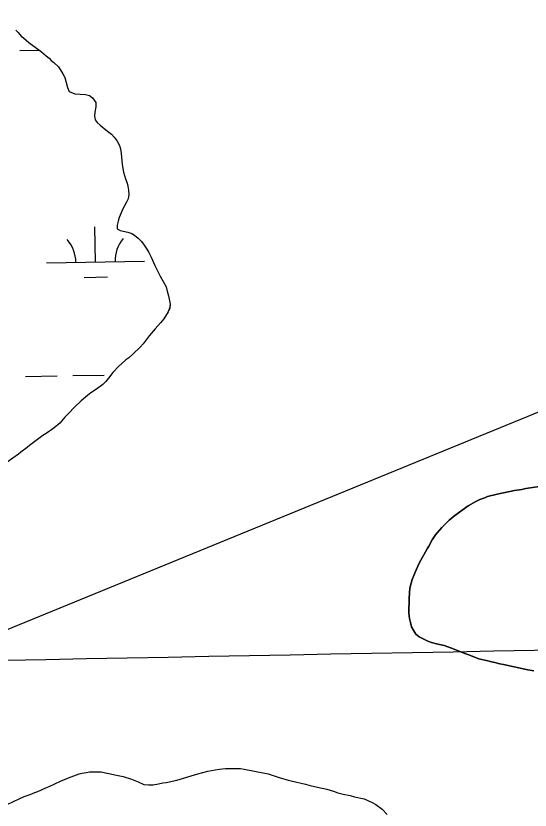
# Model space of a CAD drawing. Extents: x 3957609 to 3995875, y 234277 to 260273.
# Drawn here: x 3972892 to 3973417, y 248845 to 249655 of the extents above; entities that cross this region are included whole.
import ezdxf

# ---------------------------------------------------------------- set-up
doc = ezdxf.new("R2010")
doc.units = 0
for name, color, linetype in [('V-GRID-MAJR', 7, 'Continuous'), ('V-TOPO-SHOR', 7, 'Continuous'), ('V-UTIL-LINE', 7, 'Continuous'), ('V-WETL-SWMP', 7, 'Continuous')]:
    doc.layers.add(name, color=color, linetype=linetype)

msp = doc.modelspace()

# ---------------------------------------------------------------- linework, layer by layer
at = {"layer": 'V-GRID-MAJR'}
msp.add_spline([(3961703.892, 248787.859), (3967022.571, 248887.277), (3972341.236, 248987.469), (3977659.886, 249088.434), (3982978.522, 249190.173), (3988297.143, 249292.685), (3993615.748, 249395.971), (3993615.749, 249395.971)], degree=3, dxfattribs=at)
at = {"layer": 'V-TOPO-SHOR'}
for points in [[(3972892.356, 249640.369), (3972894.734, 249638.001), (3972897.9, 249634.448), (3972900.276, 249632.478), (3972905.42, 249627.743), (3972910.565, 249624.194), (3972918.479, 249618.277), (3972923.23, 249614.333), (3972926.394, 249611.965), (3972928.374, 249609.598), (3972931.145, 249607.625), (3972935.895, 249602.89), (3972940.255, 249595.784), (3972942.237, 249592.229), (3972945.021, 249581.956), (3972946.608, 249578.005)], [(3972946.608, 249578.005), (3972952.496, 249575.425), (3972963.25, 249574.958), (3972967.598, 249573.645), (3972970.682, 249571.261), (3972973.887, 249566.536), (3972973.824, 249562.172), (3972972.81, 249556.729), (3972972.443, 249552.991), (3972973.32, 249548.924), (3972975.308, 249546.243), (3972978.233, 249543.55), (3972984.244, 249538.626), (3972987.33, 249536.398), (3972989.794, 249534.18), (3972992.557, 249531.178), (3972995.616, 249527.078), (3972998.205, 249522.83), (3972999.248, 249519.383), (3972999.956, 249514.54), (3973000.728, 249503.298), (3973002.176, 249495.637), (3973004.263, 249488.901), (3973005.912, 249484.354), (3973006.649, 249481.381), (3973007.37, 249477.315), (3973007.458, 249472.636), (3973006.772, 249468.433), (3973005.16, 249464.872), (3973001.314, 249457.597), (3972999.704, 249454.189), (3972997.761, 249449.227), (3972996.614, 249445.502), (3972995.618, 249441.305), (3972995.565, 249437.717), (3972998.815, 249435.956), (3973006.743, 249434.281), (3973010.778, 249432.818), (3973013.405, 249431.221), (3973017.262, 249428.202), (3973020.487, 249424.88), (3973023.393, 249420.94), (3973025.986, 249417.004), (3973027.965, 249413.543), (3973030.391, 249408.828), (3973034.01, 249400.356), (3973039.622, 249389.358), (3973045.547, 249378.512), (3973046.888, 249374.28), (3973048.064, 249369.273), (3973049.657, 249360.829), (3973049.284, 249356.778), (3973047.668, 249352.903), (3973043.355, 249345.793), (3973040.019, 249341.631), (3973034.633, 249335.782), (3973028.446, 249328.542), (3973022.091, 249320.527), (3973019.078, 249317.137), (3973011.644, 249309.918), (3973007.536, 249306.234), (3973004.54, 249303.938), (3973000.433, 249300.409), (3972997.111, 249297.183), (3972991.254, 249291.187), (3972986.957, 249285.323), (3972984.103, 249281.932), (3972981.25, 249278.856), (3972974.79, 249274.27), (3972968.806, 249270.303), (3972965.337, 249267.702), (3972958.865, 249262.339), (3972952.064, 249255.732), (3972946.04, 249249.113), (3972942.403, 249245.58), (3972937.167, 249239.418), (3972931.483, 249234.664), (3972928.805, 249232.676), (3972925.657, 249230.695), (3972923.287, 249228.702), (3972919.828, 249226.724), (3972908.949, 249218.616), (3972906.272, 249216.785), (3972903.745, 249214.639), (3972897.282, 249209.898), (3972894.914, 249207.905), (3972883.411, 249199.65)], [(3973431.115, 249175.399), (3973412.681, 249172.706), (3973408.616, 249171.827), (3973401.274, 249170.689), (3973383.45, 249167.049), (3973373.753, 249164.696), (3973370.769, 249163.336), (3973365.754, 249161.383), (3973361.83, 249159.57), (3973353.816, 249155.167), (3973340.108, 249145.076), (3973334.583, 249140.323), (3973330, 249136.026), (3973326.835, 249132.799), (3973320.493, 249125.407), (3973317.304, 249120.468), (3973313.622, 249113.818), (3973311.869, 249111.192), (3973303.863, 249096.5), (3973302.415, 249093.559), (3973301.28, 249090.458), (3973296.763, 249079.923), (3973295.614, 249076.045), (3973294.45, 249071.072), (3973293.68, 249060.951), (3973293.455, 249045.521), (3973294.155, 249040.055)], [(3973294.155, 249040.055), (3973294.878, 249036.149), (3973296.216, 249031.609), (3973298.493, 249027.368), (3973300.474, 249024.22), (3973304.021, 249021.519), (3973308.659, 249018.957), (3973312.684, 249017.027), (3973316.405, 249015.571), (3973321.529, 249014.25), (3973329.295, 249012.421), (3973337.985, 249009.646), (3973350.377, 249004.322), (3973353.482, 249003.343), (3973364.795, 248998.812), (3973373.964, 248996.809), (3973377.689, 248995.82), (3973381.111, 248995.302), (3973386.238, 248993.981), (3973389.811, 248993.305), (3973414.828, 248987.643), (3973420.736, 248986.621)], [(3972959.768, 248882.164), (3972964.286, 248882.875), (3972967.405, 248883.608), (3972979.529, 248883.588), (3972983.867, 248882.592), (3972988.829, 248881.743), (3972993.476, 248880.587), (3973001.998, 248878.752), (3973010.509, 248875.988), (3973017.153, 248873.247), (3973022.867, 248870.677), (3973028.147, 248870.29), (3973032.343, 248870.229), (3973037.953, 248871.236), (3973042.477, 248872.258), (3973045.592, 248872.68), (3973056.506, 248875.009), (3973078.055, 248881.689), (3973088.352, 248884.339), (3973095.68, 248885.787), (3973100.198, 248886.498), (3973106.114, 248887.19), (3973121.656, 248886.965), (3973125.224, 248886.447), (3973149.712, 248881.583), (3973152.962, 248880.602), (3973160.849, 248877.69), (3973170.137, 248875.068), (3973177.731, 248873.403), (3973183.615, 248871.918), (3973187.956, 248871.079), (3973192.599, 248869.768), (3973200.038, 248868.105), (3973204.992, 248866.788), (3973209.798, 248865.942), (3973216.608, 248863.823), (3973220.782, 248862.207), (3973226.356, 248860.728), (3973233.332, 248859.382), (3973237.975, 248858.072), (3973247.893, 248855.907), (3973256.077, 248852.212), (3973259.624, 248850.296), (3973266.081, 248845.382), (3973271.136, 248840.18)], [(3972884.076, 248850.777), (3972895.658, 248856.204), (3972900.663, 248858.307), (3972907.067, 248860.39), (3972911.761, 248862.5), (3972914.729, 248863.544), (3972922.865, 248867.157), (3972926.304, 248868.504), (3972937.732, 248873.936), (3972946.178, 248877.542), (3972956.805, 248881.429), (3972959.768, 248882.164)]]:
    msp.add_lwpolyline(points, dxfattribs=at)
at = {"layer": 'V-UTIL-LINE'}
msp.add_lwpolyline([(3961767.682, 245361.868), (3961943.705, 245468.964), (3965208.639, 247597.169), (3966396.749, 247622.307), (3967484.854, 247669.667), (3969697.646, 247716.332), (3970569.601, 248052.102), (3971717.759, 248552.062), (3975420.027, 250066.441), (3979384.42, 251663.69), (3984441.626, 253334.756), (3993476.194, 256555.397)], dxfattribs=at)
at = {"layer": 'V-WETL-SWMP'}
for p, q in [((3972896.28, 249619.67), (3972916.133, 249620.031)), ((3972973.626, 249403.797), (3972972.971, 249439.791)), ((3972923.634, 249402.888), (3973023.617, 249404.706)), ((3972961.908, 249388.151), (3972985.904, 249388.587)), ((3972902.328, 249287.05), (3972934.323, 249287.632)), ((3972950.32, 249287.922), (3972982.315, 249288.504))]:
    msp.add_line(p, q, dxfattribs=at)
for points in [[(3972892.357, 249640.369), (3972894.733, 249638.001), (3972897.9, 249634.449), (3972900.275, 249632.477), (3972905.421, 249627.742), (3972910.565, 249624.193), (3972918.479, 249618.277), (3972923.229, 249614.332), (3972926.395, 249611.966), (3972928.375, 249609.597), (3972931.145, 249607.625)], [(3972931.145, 249607.625), (3972935.895, 249602.89), (3972940.255, 249595.783), (3972942.237, 249592.228), (3972945.02, 249581.956), (3972946.607, 249578.006), (3972952.496, 249575.425), (3972963.25, 249574.957), (3972967.597, 249573.646), (3972970.682, 249571.262), (3972973.888, 249566.537), (3972973.824, 249562.172), (3972972.81, 249556.728), (3972972.444, 249552.99), (3972973.32, 249548.923), (3972975.309, 249546.243), (3972978.233, 249543.549), (3972984.243, 249538.627), (3972987.33, 249536.399), (3972989.793, 249534.18), (3972992.556, 249531.177), (3972995.616, 249527.078), (3972998.205, 249522.83), (3972999.247, 249519.383), (3972999.956, 249514.539), (3973000.729, 249503.299), (3973002.177, 249495.636), (3973004.263, 249488.9), (3973005.912, 249484.354), (3973006.649, 249481.38), (3973007.369, 249477.315), (3973007.457, 249472.635), (3973006.772, 249468.434), (3973005.161, 249464.871), (3973001.313, 249457.597), (3972999.704, 249454.189), (3972997.76, 249449.227), (3972996.614, 249445.501), (3972995.618, 249441.305), (3972995.566, 249437.718), (3972998.815, 249435.956), (3973006.744, 249434.281), (3973010.778, 249432.819), (3973013.406, 249431.221), (3973017.261, 249428.202), (3973020.487, 249424.88), (3973023.393, 249420.939), (3973025.987, 249417.003), (3973027.964, 249413.543), (3973030.391, 249408.829), (3973034.011, 249400.356), (3973039.621, 249389.357), (3973045.546, 249378.511), (3973046.888, 249374.281), (3973048.063, 249369.273), (3973049.656, 249360.829), (3973049.285, 249356.779), (3973047.669, 249352.904), (3973043.355, 249345.793), (3973040.02, 249341.631), (3973034.633, 249335.783), (3973028.445, 249328.543), (3973022.091, 249320.526), (3973019.079, 249317.138), (3973011.644, 249309.917), (3973007.536, 249306.233), (3973004.539, 249303.938), (3973000.433, 249300.41), (3972997.111, 249297.184), (3972991.254, 249291.187), (3972986.958, 249285.323), (3972984.102, 249281.933), (3972981.25, 249278.856), (3972974.79, 249274.271), (3972968.806, 249270.303), (3972965.337, 249267.703), (3972958.865, 249262.338), (3972952.063, 249255.731), (3972946.041, 249249.113), (3972942.403, 249245.579), (3972937.167, 249239.417), (3972931.484, 249234.665), (3972928.804, 249232.676), (3972925.656, 249230.695), (3972923.288, 249228.702), (3972919.828, 249226.724), (3972908.949, 249218.617), (3972906.272, 249216.785), (3972903.745, 249214.638), (3972897.282, 249209.897), (3972894.914, 249207.904), (3972883.41, 249199.65)], [(3973420.736, 248986.621), (3973414.827, 248987.642), (3973389.812, 248993.305), (3973386.237, 248993.981), (3973381.112, 248995.302), (3973377.69, 248995.82), (3973373.963, 248996.809), (3973364.795, 248998.813), (3973353.482, 249003.342), (3973350.378, 249004.322), (3973337.985, 249009.646), (3973329.296, 249012.422), (3973321.529, 249014.25), (3973316.404, 249015.571), (3973312.684, 249017.028), (3973308.659, 249018.957), (3973304.02, 249021.519), (3973300.474, 249024.22), (3973298.493, 249027.367), (3973296.216, 249031.609), (3973294.879, 249036.149), (3973294.156, 249040.056), (3973293.456, 249045.522), (3973293.681, 249060.951), (3973294.451, 249071.072), (3973295.614, 249076.044), (3973296.762, 249079.924), (3973301.28, 249090.458), (3973302.416, 249093.559), (3973303.862, 249096.5), (3973311.869, 249111.193), (3973313.622, 249113.817), (3973317.304, 249120.467), (3973320.493, 249125.408), (3973326.836, 249132.799), (3973330, 249136.026), (3973334.583, 249140.324), (3973340.108, 249145.076), (3973353.816, 249155.166), (3973361.83, 249159.57), (3973365.754, 249161.383), (3973370.77, 249163.337), (3973373.752, 249164.697), (3973383.45, 249167.05), (3973401.274, 249170.688), (3973408.617, 249171.828), (3973412.682, 249172.705), (3973431.116, 249175.399)], [(3972993.477, 248880.587), (3973001.999, 248878.753), (3973010.509, 248875.987), (3973017.153, 248873.248), (3973022.867, 248870.678), (3973028.147, 248870.29), (3973032.343, 248870.229), (3973037.953, 248871.236), (3973042.476, 248872.258), (3973045.591, 248872.68), (3973056.506, 248875.008), (3973078.055, 248881.69), (3973088.352, 248884.339), (3973095.679, 248885.787), (3973100.198, 248886.498), (3973106.115, 248887.19), (3973121.656, 248886.964), (3973125.224, 248886.446), (3973149.713, 248881.582), (3973152.963, 248880.602), (3973160.849, 248877.69), (3973170.137, 248875.068), (3973177.73, 248873.403), (3973183.615, 248871.919), (3973187.956, 248871.078), (3973192.6, 248869.767), (3973200.037, 248868.105), (3973204.992, 248866.789), (3973209.799, 248865.942), (3973216.608, 248863.823), (3973220.781, 248862.207), (3973226.356, 248860.728), (3973233.331, 248859.383), (3973237.975, 248858.072), (3973247.893, 248855.907), (3973256.077, 248852.213), (3973259.625, 248850.296), (3973266.082, 248845.383), (3973271.136, 248840.18)], [(3972884.077, 248850.776), (3972895.658, 248856.204), (3972900.663, 248858.307), (3972907.067, 248860.391), (3972911.761, 248862.499), (3972914.729, 248863.544), (3972922.865, 248867.156), (3972926.304, 248868.505), (3972937.731, 248873.935), (3972946.177, 248877.543), (3972956.804, 248881.43), (3972959.768, 248882.165), (3972964.286, 248882.876), (3972967.406, 248883.608), (3972979.53, 248883.588), (3972983.868, 248882.592), (3972988.83, 248881.743), (3972993.477, 248880.587)]]:
    msp.add_lwpolyline(points, dxfattribs=at)
for centre, start, end in [((3972918.383, 249403.268), 0.269879, 41.813537), ((3973028.851, 249405.276), 140.269876, 181.813534)]:
    msp.add_arc(centre, 35.246, start, end, dxfattribs=at)

doc.saveas('drawing.dxf')
